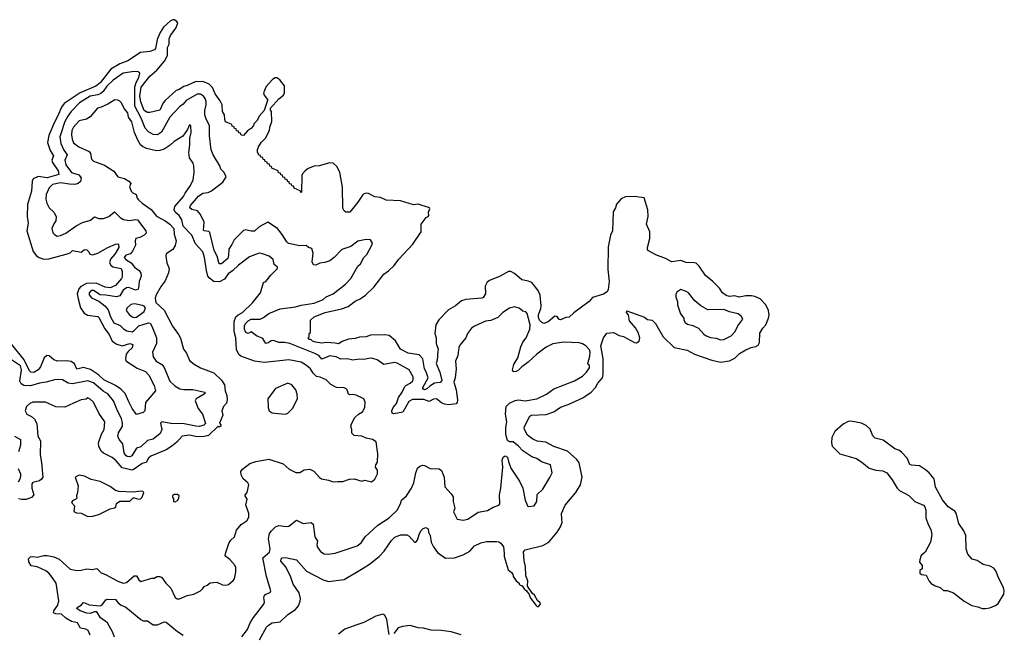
# Model space of a CAD drawing. Extents: x 1245432 to 1420865, y 606325 to 671314.
# Tile 382 of 382: x 1411947 to 1420865, y 653261 to 658817. Entities that reach past the tile are written whole.
import ezdxf

# ---------------------------------------------------------------- set-up
doc = ezdxf.new("R2010")
doc.units = 0

msp = doc.modelspace()

# ---------------------------------------------------------------- linework, layer by layer
at = {"layer": '0CON20XD'}
for points in [[(1417515, 657215.4), (1417435, 657214.6), (1417396.4, 657193.6), (1417352.8, 657147.2), (1417343.1, 657115), (1417322.3, 657077.6), (1417317.7, 656905), (1417298.2, 656865), (1417278.7, 656761.3), (1417275.3, 656555), (1417287.3, 656445), (1417276, 656374), (1417266.9, 656353.1), (1417235, 656332.9), (1417135, 656300.5), (1417105, 656264.4), (1416965, 656163.3), (1416925, 656122.2), (1416895, 656119.2), (1416845, 656098.8), (1416832.3, 656102.3), (1416815, 656128), (1416795, 656132.9), (1416735, 656080.5), (1416695, 656066.9), (1416675, 656074.5), (1416653.8, 656095), (1416645, 656120), (1416644.8, 656145.2), (1416667.6, 656202.4), (1416669.5, 656225), (1416662.6, 656322.6), (1416643.8, 656363.8), (1416586.7, 656436.7), (1416555, 656450), (1416495, 656462.5), (1416429.5, 656519.5), (1416396.8, 656536.8), (1416375, 656537.3), (1416297.5, 656495), (1416203.2, 656456.8), (1416180.7, 656439.3), (1416162.7, 656405), (1416167.5, 656335), (1416145, 656302.5), (1416132.5, 656295), (1415987.1, 656282.9), (1415947.9, 656272.1), (1415893.8, 656225), (1415830.6, 656189.4), (1415742.2, 656097.8), (1415715.5, 656054.5), (1415707.5, 655975), (1415718.8, 655935), (1415720, 655885), (1415737.2, 655835), (1415735.3, 655815.3), (1415728.6, 655735), (1415717.8, 655705), (1415753.8, 655625), (1415771.3, 655548.7), (1415755, 655530.6), (1415703.8, 655526.2), (1415660.7, 655499.3), (1415635, 655474.6), (1415615, 655466.5), (1415597.1, 655475), (1415599.1, 655485), (1415646.1, 655575), (1415628.7, 655628.7), (1415613.2, 655655), (1415597.1, 655747.1), (1415565, 655780.9), (1415465, 655797.3), (1415395, 655833.1), (1415350.2, 655910.2), (1415295, 655957.3), (1415253.4, 655963.4), (1415125, 655961.5), (1415085, 655945.4), (1415025, 655943.2), (1414985, 655929.6), (1414926, 655924), (1414867.8, 655902.2), (1414835, 655882.5), (1414805, 655888.6), (1414725, 655893.5), (1414685, 655888.8), (1414625, 655897.5), (1414600, 655905), (1414585, 655920), (1414565, 655920), (1414560, 655935), (1414570, 655945), (1414570, 655975), (1414580, 655985), (1414580, 656095), (1414615, 656125.7), (1414713.8, 656165), (1414861.1, 656198.9), (1414920.8, 656219.2), (1414985, 656267.1), (1415030.9, 656289.1), (1415078.3, 656321.7), (1415154.1, 656395.9), (1415245, 656512.9), (1415287.3, 656542.7), (1415338.8, 656591.2), (1415381.9, 656648.1), (1415506.7, 656783.3), (1415582.5, 656895), (1415584.2, 656965.8), (1415630, 657025), (1415646.4, 657033.6), (1415653.3, 657045), (1415651.2, 657075), (1415662.5, 657105), (1415660, 657115), (1415555, 657145.6), (1415515, 657141.4), (1415397.2, 657177.2), (1415265, 657183.3), (1415215, 657207.1), (1415164.3, 657214.3), (1415105, 657244), (1415085, 657246.2), (1415065, 657241.2), (1415050.8, 657229.2), (1415008.8, 657165), (1414937.5, 657075), (1414902.5, 657075), (1414885, 657087.5), (1414875, 657110), (1414871.7, 657301.7), (1414846, 657436), (1414818.8, 657488.8), (1414785, 657518.8), (1414755, 657521.2), (1414660, 657495), (1414615, 657492), (1414559.3, 657470.7), (1414532, 657448), (1414508.8, 657421.2), (1414502.5, 657405), (1414500, 657255), (1414495, 657250), (1414488.3, 657268.3), (1414431.7, 657291.7), (1414428.3, 657308.3), (1414411.7, 657311.7), (1414408.3, 657328.3), (1414391.7, 657331.7), (1414388.3, 657348.3), (1414375, 657350), (1414368.3, 657368.3), (1414351.7, 657371.7), (1414348.3, 657388.3), (1414331.7, 657391.7), (1414328.3, 657408.3), (1414311.7, 657411.7), (1414308.3, 657428.3), (1414291.7, 657431.7), (1414288.3, 657448.3), (1414231.7, 657471.7), (1414228.3, 657488.3), (1414211.7, 657491.7), (1414208.3, 657508.3), (1414191.7, 657511.7), (1414188.3, 657528.3), (1414171.7, 657531.7), (1414168.3, 657548.3), (1414151.7, 657551.7), (1414148.3, 657568.3), (1414131.7, 657571.7), (1414128.3, 657588.3), (1414111.7, 657591.7), (1414108.3, 657608.3), (1414100, 657615), (1414100, 657645), (1414108.3, 657651.7), (1414110, 657665), (1414133.3, 657705), (1414172.5, 657745), (1414210, 657815), (1414213.8, 657845), (1414231.2, 657895), (1414227.5, 657985), (1414218.3, 657998.3), (1414217.5, 658015), (1414295, 658100), (1414335.7, 658134.3), (1414345.8, 658154.2), (1414346.9, 658216.9), (1414302.7, 658272.7), (1414275, 658291.2), (1414260.4, 658289.5), (1414236.7, 658275), (1414178.9, 658211.1), (1414156, 658155), (1414160, 658135), (1414190, 658095), (1414190, 658085), (1414162.5, 657995), (1414116.4, 657943.6), (1414097.5, 657905), (1414067.5, 657875), (1414065, 657860), (1414047.5, 657835), (1414010, 657810), (1413975, 657770), (1413951.7, 657771.7), (1413948.3, 657788.3), (1413931.7, 657791.7), (1413928.3, 657808.3), (1413911.7, 657811.7), (1413908.3, 657828.3), (1413891.7, 657831.7), (1413888.3, 657848.3), (1413871.7, 657851.7), (1413868.3, 657868.3), (1413811.7, 657891.7), (1413803.9, 657913.9), (1413802.5, 657955), (1413783.3, 657985), (1413780, 658045), (1413762.5, 658082.5), (1413717.5, 658145), (1413693, 658203), (1413662, 658232), (1413605, 658256.7), (1413535, 658253.3), (1413465, 658220), (1413435, 658213.3), (1413390, 658185), (1413363, 658177), (1413263.6, 658086.4), (1413246.2, 658063.8), (1413215, 657997.5), (1413125, 657976.2), (1413105, 657976), (1413075, 657994.6), (1413045, 658072.2), (1413035.7, 658125), (1413046.7, 658205), (1413125.3, 658305), (1413188.5, 658361.5), (1413258.8, 658441.2), (1413285.8, 658494.2), (1413286, 658565), (1413299.4, 658595), (1413301.7, 658645), (1413313.2, 658673.2), (1413360.4, 658739.6), (1413377.9, 658785), (1413369.9, 658799.9), (1413345, 658816.2), (1413332.7, 658817.3), (1413312, 658808), (1413249.9, 658750.1), (1413218.7, 658701.3), (1413192.5, 658637.5), (1413175.5, 658555), (1413166.7, 658543.3), (1413125, 658528.8), (1413041.1, 658518.9), (1412925.5, 658445), (1412852.7, 658417.3), (1412771.1, 658368.9), (1412675, 658246.7), (1412635.2, 658214.8), (1412493.8, 658156.1), (1412350.9, 658059.1), (1412324.8, 658025.2), (1412293.3, 657946.7), (1412261.5, 657888.5), (1412211.4, 657768.6), (1412199.5, 657705), (1412221.8, 657631.8), (1412254.3, 657585), (1412239.4, 657545), (1412242.7, 657525), (1412295, 657448.9), (1412301.9, 657415), (1412194.3, 657384.3), (1412115, 657397.5), (1412070, 657375), (1412060, 657355), (1412054.6, 657265.4), (1412018.5, 657145), (1412014.4, 657035), (1412022.5, 656975), (1412010.5, 656905), (1412069.6, 656719.6), (1412100, 656680), (1412123.1, 656663.1), (1412165, 656649.5), (1412210.9, 656650.9), (1412367, 656693), (1412405, 656707.5), (1412425, 656726.7), (1412505, 656712.5), (1412535, 656737.5), (1412555, 656732.5), (1412573.3, 656715), (1412583.3, 656695), (1412605, 656687.1), (1412655, 656703.5), (1412744.7, 656755.3), (1412815, 656784.4), (1412835, 656787.5), (1412842.7, 656782.7), (1412844.5, 656755), (1412808.6, 656695), (1412770.8, 656649.2), (1412761.5, 656615), (1412773.1, 656593.1), (1412790, 656580), (1412865.4, 656565), (1412876.4, 656536.4), (1412876.4, 656485), (1412870.5, 656475), (1412815, 656411.5), (1412765, 656389.4), (1412720, 656395), (1412640.5, 656430.5), (1412551.3, 656428.7), (1412499.8, 656400.2), (1412481.3, 656378.7), (1412467.1, 656335), (1412475, 656290), (1412496.5, 656206.5), (1412530, 656160), (1412562.5, 656142.5), (1412655, 656128.2), (1412665, 656121.9), (1412718.7, 656018.7), (1412756.9, 655965), (1412784.6, 655904.7), (1412828, 655878.1), (1412873.7, 655863.7), (1412944.4, 655884.4), (1412970.8, 655875), (1412966.1, 655845), (1412928.6, 655811.4), (1412912.7, 655787.3), (1412904.5, 655745), (1412908.1, 655728.1), (1413011.3, 655661.3), (1413085, 655630.6), (1413117.6, 655597.6), (1413166.2, 655505), (1413177.5, 655455), (1413085, 655350), (1413080, 655275), (1413065, 655260), (1413005, 655242.5), (1412964.5, 655295), (1412935, 655357.5), (1412901.2, 655431.2), (1412862, 655472), (1412813.7, 655503.7), (1412707.5, 655555), (1412661.3, 655601.3), (1412589, 655649), (1412525, 655666.2), (1412465, 655651.9), (1412442.1, 655702.1), (1412412, 655722), (1412375, 655727.3), (1412290, 655725), (1412255, 655738.2), (1412215, 655772.2), (1412193.8, 655776.2), (1412167.8, 655755), (1412135.4, 655675), (1412115, 655647.1), (1412075, 655623.8), (1412048, 655625), (1412035, 655638.6), (1411987.3, 655737.3), (1411876.5, 655875)], [(1413960.1, 653229.9), (1414010, 653295), (1414035.4, 653355), (1414065, 653403.1), (1414158.9, 653525), (1414164.5, 653545), (1414159.1, 653580.9), (1414165, 653606.7), (1414175, 653616.2), (1414215, 653628.8), (1414222.5, 653645), (1414181.5, 653775), (1414150, 653945), (1414209.1, 653995), (1414215.3, 654025.3), (1414200.9, 654115), (1414210.5, 654165), (1414223.3, 654186.7), (1414265, 654225.7), (1414295, 654236.9), (1414365, 654228.1), (1414385, 654231.4), (1414455, 654286.2), (1414515, 654255.7), (1414586.7, 654265), (1414605, 654247.5), (1414620.4, 654135), (1414645.7, 654095), (1414638.6, 654065), (1414642.4, 654042.4), (1414671.3, 654001.3), (1414705, 653981.4), (1414741.7, 653978.3), (1414805, 653985.7), (1415005, 654052.5), (1415039.4, 654080.6), (1415077, 654133), (1415190.6, 654239.4), (1415292.6, 654307.4), (1415365, 654374.3), (1415396.6, 654433.4), (1415405.5, 654465), (1415450, 654505), (1415495, 654573.8), (1415516.2, 654623.8), (1415534.3, 654715), (1415551.2, 654755), (1415572.5, 654775), (1415595, 654782), (1415615, 654780), (1415665, 654752), (1415745, 654751.2), (1415768.8, 654735), (1415791.4, 654675), (1415797.5, 654587.5), (1415856.2, 654525), (1415873.8, 654495), (1415872.9, 654455), (1415887.5, 654395), (1415875, 654360), (1415910, 654295), (1415965, 654286), (1416007.5, 654295), (1416098.3, 654358.3), (1416185, 654372.9), (1416235, 654401.4), (1416287.8, 654422.2), (1416296.8, 654433.2), (1416292.9, 654515), (1416305.7, 654575), (1416323.8, 654765), (1416318.3, 654828.3), (1416325, 654856.7), (1416345, 654868.8), (1416366, 654855), (1416373.8, 654815), (1416396.7, 654755), (1416475, 654638.8), (1416505.6, 654575), (1416526.7, 654465), (1416547.5, 654415), (1416555, 654407.5), (1416606.2, 654415), (1416632, 654455), (1416635, 654517.5), (1416685.5, 654564.5), (1416749.8, 654670.2), (1416770, 654715), (1416755, 654786.7), (1416674.4, 654814.4), (1416630, 654845), (1416585, 654858), (1416504.2, 654914.2), (1416466.2, 654955), (1416415.8, 654995.8), (1416383.9, 654993.9), (1416365.8, 655005.8), (1416351.4, 655061.4), (1416351.2, 655125), (1416358.6, 655175), (1416347.1, 655245), (1416352, 655315), (1416385, 655344.4), (1416435, 655369.5), (1416465, 655373.5), (1416525.7, 655365.7), (1416631.2, 655385), (1416719.2, 655425), (1416784.4, 655475.6), (1416972.3, 655547.7), (1417045, 655589.6), (1417080.5, 655625), (1417107.8, 655665), (1417108, 655685), (1417094.6, 655694.5), (1417092.3, 655705), (1417111.2, 655768.8), (1417113.3, 655805), (1417106.8, 655826.8), (1417075, 655863.5), (1417045, 655881.5), (1417015, 655890.5), (1416875, 655897.8), (1416775, 655881.1), (1416715, 655850.5), (1416630.2, 655789.8), (1416553.1, 655715), (1416496.3, 655673.7), (1416465, 655642.9), (1416445, 655631.2), (1416417.5, 655627.5), (1416411.2, 655645), (1416423.3, 655695), (1416458.1, 655755), (1416485.5, 655855), (1416503.8, 655896.2), (1416535, 655935.8), (1416569.2, 656015), (1416571.2, 656055), (1416545, 656156.7), (1416532.3, 656172.3), (1416505, 656177.5), (1416472.5, 656205), (1416425, 656218), (1416385, 656205.8), (1416322, 656165), (1416278.3, 656121.7), (1416215, 656094.4), (1416165, 656085.7), (1416065, 656042.2), (1416038.6, 656025), (1416002.9, 655975), (1415988.1, 655935), (1415935, 655870), (1415925, 655847.5), (1415914.3, 655775), (1415894.5, 655725.6), (1415900.5, 655655), (1415890.3, 655575), (1415878.2, 655535), (1415901.6, 655465), (1415911.1, 655375), (1415908.2, 655351.8), (1415900.3, 655339.7), (1415835, 655328.5), (1415795.4, 655335.4), (1415766.4, 655346.4), (1415722.5, 655382.5), (1415695, 655380), (1415655, 655360.7), (1415607.4, 655377.4), (1415505, 655377), (1415471.1, 655358.9), (1415416.1, 655263.9), (1415335, 655247.7), (1415320, 655255), (1415318.7, 655275), (1415331.1, 655305), (1415358.5, 655341.5), (1415377.5, 655395), (1415412.1, 655445), (1415435.4, 655495), (1415445, 655505.4), (1415485, 655524.5), (1415504.4, 655545), (1415510.8, 655555), (1415512.3, 655582.3), (1415474, 655645), (1415365, 655706.5), (1415343.2, 655713.2), (1415245, 655695.8), (1415185, 655738), (1415145, 655749.2), (1415125, 655752), (1415065, 655740), (1415021.7, 655741.7), (1414965, 655733.3), (1414915, 655745.6), (1414855, 655742.5), (1414813.3, 655765), (1414755, 655772.9), (1414685, 655742.2), (1414655, 655775.3), (1414620.5, 655795), (1414395, 655883.8), (1414345, 655895.3), (1414295, 655894.7), (1414245, 655912.4), (1414225, 655908.1), (1414198.1, 655891.9), (1414175, 655884.4), (1414150.3, 655930.3), (1414093.3, 655953.3), (1414045, 655990.5), (1414015, 655974.7), (1413995, 655983.2), (1413983.9, 656015), (1413983.5, 656045), (1413993.3, 656066.7), (1414015, 656090), (1414045, 656104.4), (1414125, 656105.3), (1414155, 656118.9), (1414204.3, 656155.7), (1414305, 656198.7), (1414445, 656217.3), (1414496.5, 656233.5), (1414615, 656250.4), (1414696.4, 656283.6), (1414723.1, 656306.9), (1414785.4, 656334.6), (1414897.2, 656422.8), (1414945, 656474), (1415010.8, 656585), (1415033, 656607), (1415065, 656663.3), (1415091.7, 656691.7), (1415136.2, 656775), (1415141.2, 656795), (1415125, 656822.5), (1415085, 656827.5), (1415009.7, 656810.3), (1414945, 656763.3), (1414865, 656735.8), (1414796, 656664), (1414755, 656634.6), (1414712, 656618), (1414665, 656611.4), (1414630, 656595), (1414608, 656598), (1414595.8, 656625.8), (1414604.1, 656704.1), (1414593.8, 656745), (1414564.2, 656754.2), (1414541.2, 656771.2), (1414485, 656769.7), (1414381, 656791), (1414365.2, 656805.2), (1414325, 656871.1), (1414281.1, 656925), (1414195, 656984.2), (1414115, 656940.3), (1414075, 656902.9), (1414045, 656901.1), (1413995, 656914.5), (1413975, 656907.5), (1413890, 656825), (1413869.8, 656780.2), (1413841, 656739), (1413838.6, 656685), (1413830.8, 656655), (1413775, 656607.8), (1413755, 656607.1), (1413736.1, 656675), (1413707.6, 656727.6), (1413669.5, 656889.5), (1413659.9, 656899.9), (1413618.8, 656905), (1413612.6, 656912.6), (1413617, 656985), (1413583.5, 657053.5), (1413556.2, 657085), (1413505, 657098.2), (1413486.8, 657115), (1413494.1, 657135), (1413565, 657219.2), (1413605, 657245.4), (1413655, 657253.2), (1413685, 657268.2), (1413785.7, 657345), (1413815.8, 657395), (1413798, 657435), (1413769.2, 657465), (1413758.6, 657495), (1413698.5, 657595), (1413682.1, 657637.9), (1413665.4, 657765), (1413665.4, 657855), (1413632.8, 657925), (1413625.3, 657955), (1413624.8, 657995), (1413636.2, 658045), (1413636.1, 658076.1), (1413627.8, 658105), (1413612.1, 658125), (1413585, 658143.3), (1413555, 658141.6), (1413453.3, 658085), (1413427.8, 658052.2), (1413395, 658027.7), (1413305.7, 657934.3), (1413231.2, 657798.8), (1413195, 657774), (1413156.4, 657776.4), (1413112.4, 657802.4), (1413084.8, 657834.8), (1413048.2, 657925), (1412990.2, 658035), (1412990.3, 658209.8), (1413000.8, 658249.2), (1413024.6, 658295), (1413033.6, 658333.6), (1413020, 658345), (1412985, 658348.6), (1412885, 658333.3), (1412795, 658269.7), (1412734.8, 658215), (1412702.2, 658167.8), (1412680.5, 658149.5), (1412655, 658138), (1412585, 658125.2), (1412488.8, 658065), (1412412.6, 657987.4), (1412384.1, 657945), (1412357.2, 657895), (1412315, 657774), (1412311.8, 657755), (1412319.2, 657695), (1412345.3, 657635), (1412376.9, 657595), (1412356, 657545), (1412363.5, 657503.5), (1412415, 657434.5), (1412483.8, 657413.8), (1412504.5, 657385), (1412497, 657353), (1412476.4, 657333.6), (1412445.3, 657324.7), (1412397.7, 657327.7), (1412315, 657340.7), (1412245, 657326.2), (1412215, 657295.7), (1412187.1, 657235), (1412182.6, 657192.6), (1412191.8, 657155), (1412213.5, 657113.5), (1412255, 657074), (1412277.8, 657035), (1412275, 656996.7), (1412255, 656968), (1412238.9, 656925), (1412247.4, 656887.4), (1412261.1, 656871.1), (1412287.6, 656857.6), (1412315, 656861.8), (1412365, 656885.3), (1412458.1, 656951.9), (1412515, 656980.4), (1412588, 657002), (1412625, 657031.9), (1412665, 657015.6), (1412705, 657016.7), (1412755, 657035.5), (1412805, 657076), (1412857, 657026.9), (1412888.6, 657008.6), (1412942.6, 656997.4), (1412995, 657009.2), (1413015, 657004.4), (1413089.1, 656905), (1413091.8, 656885), (1413075, 656864.5)], [(1412585, 653244.2), (1412566.9, 653285), (1412545, 653297.8), (1412497.8, 653307.8), (1412470.8, 653355), (1412415, 653366.2), (1412365, 653397.9), (1412325, 653433.5), (1412275, 653437.1), (1412253.3, 653445), (1412255.3, 653465), (1412292.7, 653515), (1412302.2, 653555), (1412277.5, 653715), (1412230, 653785), (1412210, 653805), (1412182.5, 653825), (1412103.9, 653863.9), (1412051.7, 653871.7), (1412028.3, 653908.3), (1412027.5, 653935), (1412045, 653953.3), (1412065, 653956), (1412105, 653948.8), (1412165, 653966.2), (1412195.9, 653965.9), (1412255, 653953.8), (1412305, 653931.2), (1412402.7, 653842.7), (1412465, 653829.2), (1412505, 653830.8), (1412555.6, 653844.4), (1412602.3, 653837.7), (1412645, 653846.7), (1412685, 653806.7), (1412725, 653793.3), (1412835, 653732.5), (1412885, 653713.3), (1412915, 653720), (1412985, 653780), (1413005, 653780), (1413025.9, 653745.9), (1413045, 653730), (1413145, 653760), (1413169.3, 653760.7), (1413190, 653775), (1413215.8, 653775.8), (1413235, 653766.2), (1413269.2, 653715), (1413315, 653668.8), (1413354.2, 653584.2), (1413372.9, 653572.9), (1413395, 653573.1), (1413465, 653601.4), (1413524.5, 653615.5), (1413584.2, 653645.8), (1413606.7, 653665), (1413617.5, 653685), (1413644, 653696), (1413671.2, 653718.8), (1413733.6, 653723.6), (1413785, 653700), (1413815, 653697.5), (1413837, 653703), (1413881.7, 653738.3), (1413891.2, 653755), (1413905.5, 653814.5), (1413905.7, 653855), (1413895, 653876.7), (1413849.7, 653929.7), (1413813.8, 653955), (1413809.2, 653965), (1413815, 653992.5), (1413841.2, 654075), (1413860, 654105), (1413891.2, 654135), (1413910, 654195), (1413954.4, 654245.6), (1414008.7, 654281.3), (1414022.9, 654315), (1414021.4, 654345), (1413996.2, 654423.8), (1414006, 654475), (1413988, 654505), (1413990, 654515), (1414008.6, 654535), (1414021.2, 654605), (1414013.9, 654623.9), (1413970.3, 654660.3), (1413953.8, 654695), (1413950, 654725), (1413965, 654746.7), (1414031.7, 654798.3), (1414085, 654815.8), (1414205, 654836.2), (1414334, 654794), (1414387.7, 654747.7), (1414447.7, 654717.7), (1414485, 654718), (1414525, 654740), (1414575, 654746.2), (1414610.3, 654730.3), (1414662.3, 654672.3), (1414680.4, 654660.5), (1414745, 654647.5), (1414785, 654632.5), (1414825.6, 654634.4), (1414875, 654635.7), (1414934.5, 654655.5), (1414975, 654659.4), (1415045, 654637.5), (1415073.6, 654646.4), (1415135, 654632.5), (1415162.5, 654655), (1415186.7, 654703.3), (1415186.4, 654736.4), (1415170, 654765), (1415172.5, 654785), (1415188.3, 654811.7), (1415191.2, 654885), (1415176.7, 654995), (1415142.5, 655015), (1415085, 655028.8), (1415045, 655046.7), (1414975, 655053.3), (1414954.3, 655074.3), (1414954.2, 655105), (1414945.5, 655135), (1414951.2, 655158.8), (1414982.5, 655215), (1415015.5, 655244.5), (1415051.2, 655265), (1415072, 655305), (1415076.7, 655355), (1415063, 655383), (1414993.6, 655416.4), (1414965, 655423.8), (1414935, 655418.8), (1414925, 655427.5), (1414914.2, 655464.2), (1414904.2, 655474.2), (1414885, 655482), (1414815, 655487.1), (1414764.6, 655514.6), (1414723.8, 655555), (1414669.1, 655579.1), (1414635, 655586.5), (1414605.5, 655615), (1414581.9, 655655), (1414545, 655686.7), (1414495, 655717.1), (1414385, 655736.4), (1414165, 655712.5), (1414075, 655724.1), (1413948.9, 655768.9), (1413931.4, 655785), (1413912.1, 655832.1), (1413905.8, 655935), (1413888.4, 655995), (1413889.7, 656085), (1413904.3, 656125), (1413925, 656145.4), (1413965, 656165.7), (1414055, 656252.9), (1414127.5, 656345), (1414155, 656436.2), (1414175, 656446.7), (1414222, 656505), (1414283.3, 656565), (1414283.3, 656575), (1414251.7, 656601.7), (1414242, 656645), (1414205.4, 656675.5), (1414147.3, 656697.3), (1414115, 656702.9), (1414029.7, 656670.3), (1413927.5, 656595), (1413875, 656542.9), (1413835, 656514.4), (1413801.6, 656468.4), (1413756.9, 656443.1), (1413705, 656445.9), (1413665.6, 656475.6), (1413652, 656495), (1413637.8, 656545), (1413620.4, 656665), (1413604.7, 656714.7), (1413538.2, 656788.2), (1413505, 656866.9), (1413426.8, 656946.8), (1413414.2, 657005), (1413391.9, 657045), (1413355.5, 657075), (1413346.8, 657095), (1413353.6, 657126.4), (1413431.1, 657215), (1413445, 657245.8), (1413494.5, 657315), (1413517.3, 657367.3), (1413526.7, 657435), (1413523.2, 657493.2), (1413517.2, 657517.2), (1413485.4, 657565.4), (1413478.2, 657615), (1413488.2, 657685), (1413487.1, 657745), (1413498.6, 657795), (1413496, 657855), (1413486.4, 657866.4), (1413467.5, 657822.5), (1413425, 657761.2), (1413345, 657714), (1413309.1, 657680.9), (1413255, 657645.4), (1413215, 657632.1), (1413185, 657630.7), (1413095, 657649.6), (1413058, 657668.1), (1413042.1, 657685), (1413016.7, 657725), (1412986.8, 657795), (1412961.7, 657891.7), (1412932.9, 657935), (1412925, 657974), (1412892.6, 658012.6), (1412868.8, 658065), (1412855, 658080.9), (1412835, 658090), (1412809.6, 658090.5), (1412745, 658051.1), (1412685, 658024.3), (1412652.8, 658017.2), (1412585, 657936.9), (1412551.2, 657915), (1412485, 657900), (1412435, 657843.8), (1412418.9, 657815), (1412416.3, 657775), (1412421.2, 657735), (1412432.9, 657703), (1412484, 657665), (1412577.5, 657625), (1412588.6, 657605), (1412598.6, 657555), (1412614.2, 657535), (1412715, 657498.5), (1412799.2, 657445), (1412835, 657393.8), (1412895, 657380), (1412936.7, 657355), (1412952.5, 657335), (1412942, 657305), (1412957.5, 657265), (1412970.3, 657250.3), (1413003, 657233), (1413011.9, 657201.9), (1413023.8, 657185), (1413055, 657156), (1413138, 657098.1), (1413185, 657039.2), (1413265, 656997.1), (1413306.9, 656966.9), (1413341.8, 656925), (1413346.1, 656876.1), (1413363.1, 656815), (1413355, 656772.5), (1413333.3, 656735), (1413275, 656696.7), (1413270, 656675), (1413280, 656615), (1413302, 656565), (1413296.2, 656525), (1413265, 656452), (1413228.9, 656405), (1413182, 656325), (1413174, 656295), (1413180, 656255), (1413255, 656186), (1413331.4, 656041.4), (1413385.6, 655965), (1413403.4, 655933.4), (1413430.6, 655835), (1413456.4, 655796.4), (1413485, 655731.2), (1413526.4, 655696.4), (1413583.8, 655665), (1413705, 655620), (1413775, 655554.4), (1413800.8, 655509.2), (1413809.4, 655455), (1413823.3, 655415), (1413825.5, 655374.5), (1413819.4, 655345), (1413792, 655315), (1413776.7, 655275), (1413786.2, 655235), (1413757.5, 655165), (1413768.8, 655148.8), (1413769.2, 655135), (1413755, 655126.7), (1413745, 655137.5), (1413657, 655053), (1413617.4, 655042.6), (1413555, 655038.7), (1413485.4, 655054.6), (1413418.8, 655045), (1413369.8, 654990.2), (1413326, 654955), (1413275, 654921.4), (1413134.4, 654865.6), (1413113.3, 654846.7), (1413092.4, 654807.6), (1413055, 654799.2), (1412985, 654745.5), (1412965, 654739.1), (1412875, 654758.2), (1412822, 654822), (1412785, 654852.5), (1412705, 654893.3), (1412685, 654910), (1412663.3, 654955), (1412661.5, 654985), (1412688.8, 655065), (1412712.9, 655105), (1412718.5, 655175), (1412664.1, 655254.1), (1412616.5, 655355), (1412585, 655382), (1412565, 655393.3), (1412548.1, 655381.9), (1412505, 655373.6), (1412435, 655345.4), (1412355, 655307.3), (1412275, 655312.5), (1412180, 655355), (1412065, 655353.3), (1412038.6, 655341.4), (1412008, 655315), (1411996, 655275), (1412012.5, 655245), (1412055, 655224.3), (1412080, 655200), (1412101.4, 655161.4), (1412111.1, 655045), (1412135.8, 655005), (1412132, 654878), (1412143.6, 654806.4), (1412155, 654673.3), (1412144.4, 654655), (1412127.7, 654642.3), (1412066.7, 654625), (1412055.4, 654615), (1412057.9, 654575), (1412076.1, 654515), (1412055, 654491.8), (1412005, 654472), (1411965, 654470.8), (1411935, 654479.1)], [(1414119.7, 653200.3), (1414182.5, 653315), (1414201.4, 653335), (1414234.1, 653355.9), (1414305.4, 653364.6), (1414375, 653431.9), (1414445, 653475.7), (1414471.2, 653508.8), (1414487.9, 653552.1), (1414490, 653575), (1414477.6, 653627.6), (1414425.3, 653705), (1414399.3, 653779.3), (1414355.7, 653865.7), (1414312.7, 653915), (1414314.5, 653935), (1414325, 653943.5), (1414355.9, 653945.9), (1414455, 653925.5), (1414543.5, 653823.5), (1414695, 653746), (1414745, 653731.1), (1414885, 653748.9), (1415058.6, 653851.4), (1415114.6, 653885.4), (1415204.4, 653955), (1415249.6, 654005), (1415315, 654101.1), (1415345, 654130), (1415395, 654152.3), (1415455, 654151.8), (1415475, 654141.1), (1415524.5, 654084.5), (1415535, 654085.8), (1415550.9, 654105), (1415563.9, 654155), (1415580.7, 654189.3), (1415600.7, 654209.3), (1415625, 654219.5), (1415645.3, 654205.3), (1415649.7, 654175), (1415664.8, 654144.8), (1415672.5, 654085), (1415693.8, 654045), (1415732.3, 653992.3), (1415805, 653939.6), (1415885, 653945.3), (1415965, 653970), (1416025.6, 654004.4), (1416065, 654052.1), (1416125, 654080.5), (1416175, 654093.2), (1416265, 654093.1), (1416287.8, 654087.8), (1416305.4, 654075.4), (1416329.6, 654045), (1416336.7, 653985), (1416333.8, 653955), (1416372.9, 653835), (1416402, 653812), (1416412.9, 653795), (1416416, 653775), (1416443.3, 653735), (1416470, 653715), (1416470, 653705), (1416480, 653695), (1416499.3, 653689.3), (1416515, 653663.8), (1416536.4, 653646.4), (1416561.4, 653611.4), (1416575, 653578), (1416625, 653513.1), (1416635, 653503.6), (1416645, 653503.6), (1416665, 653524.2), (1416662.2, 653535), (1416638.3, 653558.3), (1416608.9, 653605), (1416590.4, 653620.4), (1416546.8, 653686.8), (1416548.2, 653735), (1416530.5, 653780.5), (1416528.2, 653865), (1416516.2, 653916.2), (1416511.5, 653998.5), (1416524.4, 654015.6), (1416685, 654054.5), (1416740, 654085), (1416814.6, 654175.3), (1416846.9, 654225), (1416860.8, 654265), (1416856.2, 654293.8), (1416855.5, 654344.5), (1416887.7, 654422.3), (1416985.8, 654534.2), (1417025.3, 654605), (1417041.1, 654675), (1417015.2, 654805.2), (1416994.3, 654835), (1416909.5, 654909.5), (1416785, 654951.2), (1416712.2, 654992.2), (1416635, 654999.2), (1416595, 655017.2), (1416546.5, 655055), (1416519.7, 655105), (1416517.1, 655125), (1416565, 655222.5), (1416580, 655235), (1416715, 655242.3), (1416785.3, 655264.7), (1416845, 655309.1), (1416916.3, 655333.6), (1417047.9, 655392.1), (1417121.8, 655445), (1417163.2, 655485), (1417183.7, 655526.3), (1417225.2, 655574.8), (1417232.2, 655605), (1417231.2, 655745), (1417211.5, 655865), (1417234.4, 655935.6), (1417265, 655977.1), (1417325, 655984.4), (1417376.8, 655956.8), (1417415, 655946.9), (1417515, 655893.3), (1417535, 655890.3), (1417556.9, 655905), (1417563.8, 655935), (1417548, 655985), (1417525, 656027.8), (1417470.4, 656090.5), (1417460, 656145), (1417442.5, 656165), (1417445, 656180), (1417605, 656123.2), (1417635, 656103.1), (1417676.8, 656096.8), (1417706.9, 656066.9), (1417774.7, 655945), (1417875, 655848.1), (1417993.2, 655823.2), (1418058.7, 655788.7), (1418215, 655733.6), (1418296.2, 655716.2), (1418375, 655727.9), (1418425, 655752.9), (1418466.4, 655793.6), (1418525, 655827.9), (1418572, 655848), (1418615, 655857.8), (1418635, 655870.6), (1418646.7, 655895), (1418652.4, 655977.6), (1418677.1, 656022.9), (1418705.4, 656055), (1418729.7, 656115), (1418734.2, 656145), (1418730.8, 656185), (1418705.5, 656235.5), (1418655, 656289.5), (1418605, 656311.8), (1418575, 656316.9), (1418525, 656316.8), (1418465, 656305.7), (1418425.6, 656315.6), (1418375, 656312), (1418345, 656318.9), (1418312.3, 656342.3), (1418284.6, 656385), (1418225.2, 656445.2), (1418159.4, 656499.4), (1418100.7, 656585), (1418075, 656611.2), (1418055, 656616.9), (1417985, 656618.4), (1417935, 656636.2), (1417855, 656624.3), (1417789.2, 656659.2), (1417714.4, 656684.4), (1417643.6, 656723.6), (1417634.7, 656735), (1417632.8, 656755), (1417656, 656835), (1417653.7, 656895), (1417625.7, 656965), (1417640.7, 657035), (1417636.8, 657096.8), (1417604.4, 657204.4), (1417515, 657215.4)], [(1413075, 656864.5), (1413035, 656844.3), (1412998.8, 656835), (1412992.9, 656815), (1412995.6, 656774.4), (1412969.6, 656720.4), (1412951.7, 656698.3), (1412908.8, 656685), (1412892.2, 656665), (1412907.5, 656645), (1412956.8, 656616.8), (1412985.6, 656575), (1413028.6, 656545), (1413045, 656521.2), (1413047.3, 656495), (1413028, 656445), (1413023.5, 656386.5), (1413017.4, 656372.6), (1412995, 656368.8), (1412935, 656391.8), (1412915, 656390.5), (1412882.8, 656367.2), (1412855, 656316.5), (1412825, 656307.1), (1412725.9, 656324.1), (1412674.6, 656324.6), (1412615, 656366.1), (1412595.4, 656364.5), (1412577.1, 656345), (1412577.1, 656325), (1412598, 656298), (1412665, 656268.9), (1412716.8, 656226.8), (1412748.5, 656188.5), (1412769.7, 656125), (1412800.7, 656070.7), (1412857.3, 656047.3), (1412887, 656016.9), (1412918.2, 655998.2), (1412965, 655991.6), (1412985, 656004.1), (1413025, 656045.6), (1413115, 656072.2), (1413127.9, 656067.9), (1413145, 656041.2), (1413184.6, 655935), (1413185.7, 655885), (1413150, 655805), (1413155.7, 655765), (1413182.2, 655725), (1413235, 655694.5), (1413253.5, 655675), (1413307.3, 655545), (1413351.8, 655501.8), (1413397.5, 655475), (1413435, 655467.4), (1413515, 655469.6), (1413623, 655443), (1413625.5, 655435), (1413617.8, 655425), (1413545, 655385.3), (1413535.4, 655365), (1413564.7, 655295), (1413603.9, 655243.9), (1413629.5, 655160.5), (1413615.5, 655144.5), (1413575, 655132.9), (1413543.2, 655136.8), (1413437.9, 655157.9), (1413315, 655160.3), (1413233.3, 655175), (1413221.4, 655165), (1413235.4, 655105), (1413219.9, 655070.1), (1413155, 655019.7), (1413103.2, 655006.8), (1413045, 654948.7), (1413005, 654937.3), (1412961.4, 654868.6), (1412945, 654860), (1412921.6, 654861.6), (1412909.5, 654869.5), (1412893.8, 654893.8), (1412881.1, 654975), (1412848.5, 655015), (1412835.6, 655045), (1412842.7, 655075), (1412877.7, 655135), (1412878.5, 655165), (1412868, 655205), (1412831.6, 655275), (1412797.1, 655367.1), (1412745, 655430.4), (1412704, 655454), (1412615, 655528.4), (1412565, 655546.1), (1412425, 655518.9), (1412385.3, 655525.3), (1412334.6, 655554.6), (1412275, 655558.2), (1412185.3, 655534.7), (1412125, 655526), (1412045, 655501.6), (1411985, 655505.2), (1411960.5, 655520.5), (1411947.8, 655545), (1411962.6, 655645), (1411955, 655682.9), (1411855, 655748.2)], [(1418295, 655918.6), (1418325, 655922.5), (1418391.2, 655955), (1418428, 655995), (1418452.5, 656045), (1418495.8, 656104.2), (1418482.7, 656132.7), (1418455, 656153.8), (1418375, 656172.9), (1418325, 656191.8), (1418180.7, 656190.7), (1418116.2, 656226.2), (1418060.9, 656270.9), (1418005, 656343.3), (1417985, 656356.2), (1417935, 656372.5), (1417900.7, 656349.3), (1417890.7, 656329.3), (1417890, 656305), (1417906.7, 656265), (1417906.7, 656235), (1417932.7, 656152.7), (1417961.2, 656115), (1417963.8, 656095), (1417976.2, 656075), (1417995, 656060), (1418045, 656047.1), (1418094.4, 656024.4), (1418145, 655968.8), (1418165, 655955.8), (1418205, 655940), (1418255, 655934.2), (1418295, 655918.6)], [(1412985, 656119.3), (1413005, 656122.1), (1413074.6, 656175), (1413086.7, 656206.7), (1413073.8, 656223.8), (1413059.7, 656229.7), (1412987, 656243), (1412955, 656237.1), (1412918, 656205), (1412910, 656185), (1412937.9, 656147.9), (1412965.4, 656125.4), (1412985, 656119.3)], [(1414355, 655246.2), (1414375, 655253.8), (1414418.8, 655295), (1414462, 655385), (1414460, 655425), (1414448.8, 655465), (1414410.4, 655510.5), (1414375, 655525.7), (1414265, 655476.2), (1414193.3, 655385), (1414196.7, 655305), (1414207.5, 655275), (1414235, 655257.5), (1414255, 655253.3), (1414355, 655246.2)], [(1420665, 653483.8), (1420695, 653484), (1420735, 653492.5), (1420786.3, 653513.7), (1420809.7, 653530.3), (1420861.5, 653615), (1420865.5, 653644.5), (1420859.1, 653675), (1420815, 653757.1), (1420789.6, 653825), (1420769.1, 653849.1), (1420737.7, 653867.7), (1420673.7, 653883.7), (1420618.5, 653918.5), (1420575, 653932.5), (1420535, 653978.5), (1420521.1, 654025), (1420518.2, 654145), (1420498.1, 654188.1), (1420454.8, 654255), (1420428.6, 654348.6), (1420416.7, 654366.7), (1420356.1, 654405), (1420305, 654467.9), (1420242.6, 654582.6), (1420229.5, 654659.5), (1420183.8, 654713.8), (1420151.4, 654741.4), (1420098.4, 654778.4), (1420025, 654781.9), (1420008.7, 654788.7), (1419985.8, 654845.8), (1419937.9, 654897.9), (1419909.1, 654919.1), (1419875, 654932.5), (1419769, 655009), (1419695, 655028.6), (1419675, 655050), (1419649.1, 655109.1), (1419612.9, 655142.9), (1419573.3, 655163.3), (1419475, 655182.4), (1419450.8, 655179.2), (1419406.6, 655153.4), (1419331, 655089), (1419303.8, 655035), (1419298.8, 654985), (1419307.3, 654955), (1419375, 654886.4), (1419524.1, 654844.1), (1419575, 654811.8), (1419640.6, 654755), (1419702.3, 654737.7), (1419765, 654732.5), (1419802.3, 654712.3), (1419850.2, 654650.2), (1419895.8, 654575), (1419916.9, 654555), (1419999.2, 654509.2), (1420055, 654453.5), (1420135, 654420), (1420146.8, 654406.8), (1420155.7, 654375), (1420153.5, 654305), (1420174.6, 654244.6), (1420199.5, 654199.5), (1420207.7, 654155), (1420195.8, 654085), (1420150, 653995), (1420113.8, 653965), (1420100, 653925), (1420097.5, 653905), (1420120, 653875), (1420122.5, 653855), (1420120, 653845), (1420101.8, 653828.2), (1420098.8, 653805), (1420115, 653792.5), (1420156.7, 653786.7), (1420185, 653731.2), (1420202.4, 653712.4), (1420239.7, 653689.7), (1420285.7, 653675.7), (1420315, 653646.7), (1420348.3, 653648.3), (1420405, 653625.8), (1420501.8, 653551.8), (1420571.7, 653511.7), (1420625, 653500), (1420665, 653483.8)], [(1411898.6, 655045), (1411954.3, 655014.3), (1411954.6, 654965), (1411937.5, 654905)], [(1411933.8, 654753.8), (1411953.2, 654705), (1411955.4, 654684.6), (1411949.6, 654655), (1411932.2, 654627.8)], [(1412565, 654318.8), (1412605, 654321.2), (1412665, 654336), (1412765, 654388), (1412805, 654396.2), (1412816.2, 654405), (1412825, 654437.5), (1412855, 654456.2), (1412945, 654458), (1412975, 654486.7), (1412985, 654488.8), (1413025, 654473.8), (1413041.7, 654478.3), (1413055.9, 654494.1), (1413070, 654535), (1413063.3, 654543.3), (1413047.1, 654547.1), (1412975, 654538), (1412845, 654544.3), (1412813.6, 654553.6), (1412765, 654590.8), (1412675, 654635.7), (1412594.6, 654654.6), (1412535, 654684), (1412485, 654692.5), (1412450, 654675), (1412476.2, 654596.2), (1412470.8, 654535), (1412460, 654505), (1412463.3, 654485), (1412456.7, 654475), (1412425, 654461.4), (1412415.8, 654445), (1412443.3, 654415), (1412437.5, 654365), (1412461.7, 654351.7), (1412505, 654348.8), (1412565, 654318.8)], [(1413355, 654450), (1413376.4, 654463.6), (1413387.5, 654485), (1413390, 654505), (1413375, 654517.5), (1413345, 654517.5), (1413330, 654505), (1413331.7, 654491.7), (1413340, 654485), (1413340, 654455), (1413355, 654450)], [(1412806.2, 653225), (1412788.9, 653275), (1412742.5, 653355), (1412679.6, 653399.6), (1412645, 653454), (1412625, 653455.6), (1412585, 653439), (1412555, 653442.5), (1412495, 653464.7), (1412464.6, 653485), (1412466.5, 653495), (1412504.3, 653515.7), (1412525, 653538.6), (1412537.8, 653537.8), (1412575, 653517.9), (1412675, 653509.5), (1412695, 653519.5), (1412727.8, 653562.2), (1412745, 653570.5), (1412815, 653565.6), (1412837.5, 653535), (1412865, 653516.5), (1412907.7, 653497.7), (1413045, 653384.3), (1413065, 653372.9), (1413105, 653373.3), (1413155, 653338.5), (1413195, 653338.2), (1413255, 653364.5), (1413275, 653360), (1413375, 653276.9), (1413428, 653245)], [(1415295, 653250), (1415289.7, 653265), (1415272.9, 653385), (1415253.2, 653425), (1415235.3, 653435.3), (1415172.8, 653417.2), (1415065, 653357.2), (1415001.9, 653338.1), (1414891.6, 653298.4), (1414835, 653253.5)], [(1415945, 653246.2), (1415855, 653272.7), (1415765, 653286.2), (1415675, 653288.5), (1415605, 653308.2), (1415555, 653310.4), (1415485, 653330.8), (1415415, 653322.9), (1415375, 653310), (1415335, 653259.6)]]:
    msp.add_lwpolyline(points, dxfattribs=at)

doc.saveas('drawing.dxf')
